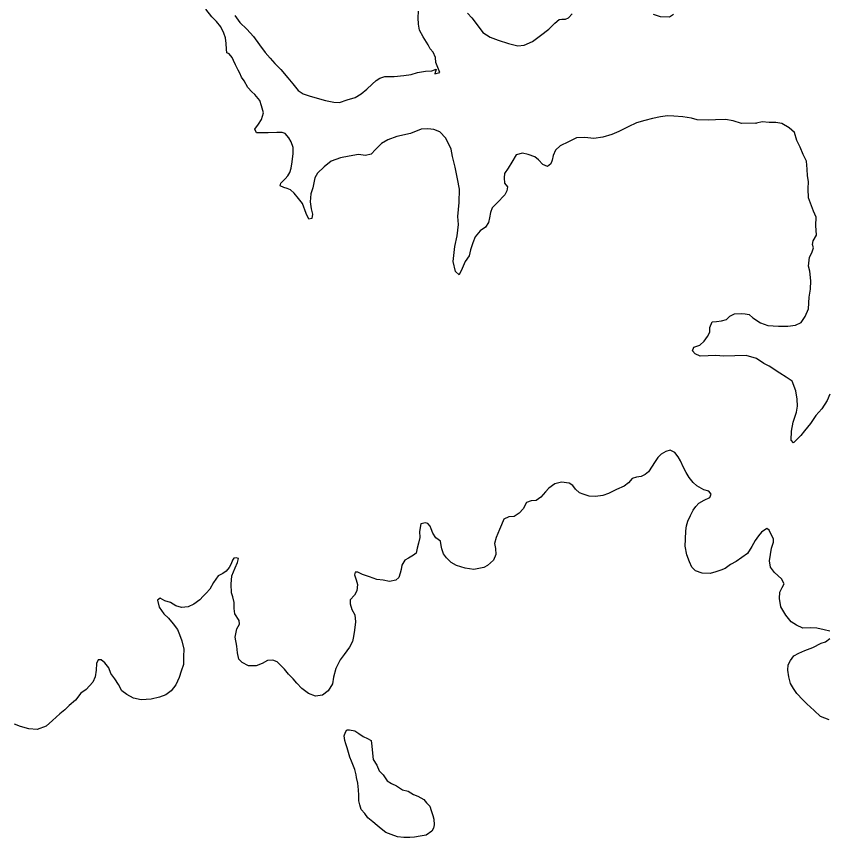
# Model space of a CAD drawing. Extents: x -939622 to -934245, y 1383184 to 1385301.
# Drawn here: x -935550.05 to -935540.64, y 1384291.29 to 1384300.79 of the extents above; entities that cross this region are included whole.
import ezdxf

# ---------------------------------------------------------------- set-up
doc = ezdxf.new("R2010")
doc.units = 0
doc.layers.add('9', color=7, linetype='Continuous')

msp = doc.modelspace()

# ---------------------------------------------------------------- linework, layer by layer
at = {"layer": '9'}
for points in [[(-935547.4822, 1384300.1727), (-935547.5127, 1384300.2324), (-935547.5372, 1384300.2832), (-935547.5496, 1384300.3191), (-935547.5859, 1384300.3608), (-935547.613, 1384300.3725), (-935547.6164, 1384300.4145), (-935547.6201, 1384300.4805), (-935547.6298, 1384300.5465), (-935547.6483, 1384300.6003), (-935547.6821, 1384300.675), (-935547.7306, 1384300.7346), (-935547.7881, 1384300.791), (-935547.8548, 1384300.8774)], [(-935545.1935, 1384300.2621), (-935545.1971, 1384300.3191), (-935545.2217, 1384300.3819), (-935545.258, 1384300.4175), (-935545.2825, 1384300.4653), (-935545.3403, 1384300.5578), (-935545.3801, 1384300.6355), (-935545.3928, 1384300.7044), (-935545.3966, 1384300.7794), (-935545.3944, 1384300.8545)], [(-935544.8255, 1384300.8333), (-935544.774, 1384300.7768), (-935544.7012, 1384300.6814), (-935544.6465, 1384300.6069), (-935544.5621, 1384300.5537), (-935544.469, 1384300.5187), (-935544.3489, 1384300.4809), (-935544.2408, 1384300.4519), (-935544.1691, 1384300.4617), (-935544.0707, 1384300.5017), (-935543.9817, 1384300.5717), (-935543.8837, 1384300.6477), (-935543.8156, 1384300.7175), (-935543.7652, 1384300.76), (-935543.7323, 1384300.7634), (-935543.6904, 1384300.7638), (-935543.6547, 1384300.7762), (-935543.6133, 1384300.8246)], [(-935547.5188, 1384300.8058), (-935547.4611, 1384300.7253), (-935547.3795, 1384300.6481), (-935547.3037, 1384300.5618), (-935547.2339, 1384300.4664), (-935547.1671, 1384300.3771), (-935547.1095, 1384300.3116), (-935547.055, 1384300.2491), (-935546.9854, 1384300.1778)], [(-935542.6764, 1384300.8192), (-935542.5953, 1384300.793), (-935542.4845, 1384300.7881), (-935542.44, 1384300.8216)], [(-935546.9854, 1384300.1778), (-935546.9049, 1384300.0839), (-935546.8474, 1384300.0124), (-935546.7869, 1384299.9348), (-935546.7268, 1384299.8963), (-935546.6577, 1384299.8728), (-935546.5677, 1384299.8465), (-935546.4717, 1384299.8202), (-935546.3728, 1384299.8), (-935546.3069, 1384299.7975), (-935546.2204, 1384299.8282), (-935546.1278, 1384299.856), (-935546.0563, 1384299.8986), (-935545.9909, 1384299.9531), (-935545.9285, 1384300.0106), (-935545.8839, 1384300.05), (-935545.8423, 1384300.0804), (-935545.7826, 1384300.0989), (-935545.6748, 1384300.0997), (-935545.5612, 1384300.1096), (-935545.4775, 1384300.1223), (-935545.4028, 1384300.1439), (-935545.3102, 1384300.1596), (-935545.2383, 1384300.1632), (-935545.1876, 1384300.1816), (-935545.2052, 1384300.1305), (-935545.1454, 1384300.1459), (-935545.1935, 1384300.2621)], [(-935546.9155, 1384298.8022), (-935546.9515, 1384298.8139), (-935546.9966, 1384298.8315), (-935546.9879, 1384298.8646), (-935546.9374, 1384298.9131), (-935546.9047, 1384298.9493), (-935546.8841, 1384298.9855), (-935546.8665, 1384299.0367), (-935546.8551, 1384299.1088), (-935546.844, 1384299.208), (-935546.8445, 1384299.277), (-935546.866, 1384299.3399), (-935546.8963, 1384299.3876), (-935546.9356, 1384299.4384), (-935546.9716, 1384299.4501), (-935547.0345, 1384299.4496), (-935547.1332, 1384299.4458), (-935547.214, 1384299.4451), (-935547.2679, 1384299.4477), (-935547.2892, 1384299.4896), (-935547.2478, 1384299.5469), (-935547.2093, 1384299.6013), (-935547.1889, 1384299.6765), (-935547.2105, 1384299.7573), (-935547.229, 1384299.8202), (-935547.2894, 1384299.8888), (-935547.3226, 1384299.9215), (-935547.3679, 1384299.9722), (-935547.4104, 1384300.0469), (-935547.4437, 1384300.0917), (-935547.462, 1384300.1365), (-935547.4822, 1384300.1727)], [(-935541.4861, 1384299.5567), (-935541.6507, 1384299.5524), (-935541.7498, 1384299.5846), (-935541.8367, 1384299.5989), (-935541.9534, 1384299.595), (-935542.0372, 1384299.5943), (-935542.1659, 1384299.5963), (-935542.2319, 1384299.6168), (-935542.3308, 1384299.631), (-935542.4356, 1384299.6392), (-935542.5105, 1384299.6416), (-935542.5912, 1384299.6319), (-935542.6808, 1384299.6132), (-935542.7704, 1384299.5885), (-935542.869, 1384299.5607), (-935542.9644, 1384299.5149), (-935543.0717, 1384299.46), (-935543.1552, 1384299.4263), (-935543.2597, 1384299.3955), (-935543.3614, 1384299.3797), (-935543.4662, 1384299.3909), (-935543.562, 1384299.3871), (-935543.6544, 1384299.3413), (-935543.7528, 1384299.2955), (-935543.8063, 1384299.2441), (-935543.8327, 1384299.1838), (-935543.8443, 1384299.1297), (-935543.8619, 1384299.0876), (-935543.8975, 1384299.0543), (-935543.9516, 1384299.0778), (-935544.0029, 1384299.1315), (-935544.0451, 1384299.1671), (-935544.1232, 1384299.1965), (-935544.1891, 1384299.211), (-935544.2608, 1384299.1894), (-935544.311, 1384299.108), (-935544.3553, 1384299.0356), (-935544.3967, 1384298.9753), (-935544.3993, 1384298.9242), (-935544.3958, 1384298.8612), (-935544.3626, 1384298.8194), (-935544.3682, 1384298.7744), (-935544.3948, 1384298.7291), (-935544.4808, 1384298.6354), (-935544.5402, 1384298.5779), (-935544.5607, 1384298.5237), (-935544.5722, 1384298.4606), (-935544.5808, 1384298.4095), (-935544.6162, 1384298.3552), (-935544.6788, 1384298.3127), (-935544.738, 1384298.2402), (-935544.7644, 1384298.1709), (-935544.7907, 1384298.0927), (-935544.8051, 1384298.0235), (-935544.8525, 1384297.9571), (-935544.8878, 1384297.8758), (-935544.9231, 1384297.8034), (-935544.9653, 1384297.8391), (-935544.9902, 1384297.956), (-935544.9736, 1384298.1302), (-935544.9447, 1384298.2535), (-935544.9278, 1384298.3827), (-935544.9375, 1384298.4787), (-935544.9208, 1384298.6409), (-935544.9161, 1384298.794), (-935544.941, 1384298.9139), (-935544.969, 1384299.0487), (-935544.9999, 1384299.1716), (-935545.0156, 1384299.2555), (-935545.0765, 1384299.3841), (-935545.1459, 1384299.4556), (-935545.215, 1384299.485), (-935545.2838, 1384299.4905), (-935545.3616, 1384299.4869), (-935545.484, 1384299.4379), (-935545.6423, 1384299.4036), (-935545.7498, 1384299.3667), (-935545.8213, 1384299.3241), (-935545.8925, 1384299.2545), (-935545.94, 1384299.2001), (-935546.0057, 1384299.1846), (-935546.0866, 1384299.196), (-935546.1942, 1384299.1771), (-935546.2958, 1384299.1553), (-935546.4033, 1384299.1184), (-935546.4865, 1384299.0517), (-935546.5638, 1384298.9791), (-935546.5933, 1384298.9248), (-935546.6163, 1384298.8106), (-935546.6397, 1384298.7383), (-935546.6479, 1384298.6452), (-935546.6353, 1384298.5643), (-935546.6198, 1384298.5044), (-935546.6284, 1384298.4533), (-935546.6643, 1384298.447), (-935546.6947, 1384298.5128), (-935546.7345, 1384298.6265), (-935546.7829, 1384298.6862), (-935546.8343, 1384298.7488), (-935546.8765, 1384298.7845), (-935546.9155, 1384298.8022)], [(-935541.4861, 1384299.5567), (-935541.4795, 1384299.558)], [(-935540.8165, 1384298.5384), (-935540.8532, 1384298.6312), (-935540.8776, 1384298.694), (-935540.8784, 1384298.7991), (-935540.8761, 1384298.8831), (-935540.8856, 1384298.9461), (-935540.8922, 1384299.0271), (-935540.899, 1384299.1171), (-935540.9385, 1384299.1948), (-935540.9721, 1384299.2786), (-935541.0116, 1384299.3563), (-935541.0363, 1384299.4492), (-935541.0996, 1384299.5027), (-935541.1838, 1384299.5531), (-935541.2527, 1384299.5645), (-935541.3306, 1384299.5669), (-935541.4114, 1384299.5723), (-935541.4795, 1384299.558)], [(-935540.6289, 1384296.4208), (-935540.6582, 1384296.3455), (-935540.7233, 1384296.2489), (-935540.7915, 1384296.1734), (-935540.8536, 1384296.0798), (-935540.9218, 1384295.9952), (-935540.9663, 1384295.9409), (-935541.0108, 1384295.8955), (-935541.0494, 1384295.8561), (-935541.0766, 1384295.8889), (-935541.0744, 1384295.991), (-935541.0543, 1384296.0962), (-935541.0163, 1384296.2106), (-935541.0049, 1384296.2827), (-935541.0056, 1384296.3638), (-935541.0213, 1384296.4597), (-935541.0641, 1384296.5704), (-935541.1363, 1384296.6179), (-935541.2085, 1384296.6623), (-935541.3319, 1384296.7424), (-935541.392, 1384296.7749), (-935541.4792, 1384296.8313), (-935541.5992, 1384296.8663), (-935541.7279, 1384296.8653), (-935541.8566, 1384296.8583), (-935541.9494, 1384296.8665), (-935542.0362, 1384296.8629), (-935542.132, 1384296.8591), (-935542.189, 1384296.8857), (-935542.2193, 1384296.9214), (-935542.2046, 1384296.9636), (-935542.136, 1384296.9881), (-935542.0855, 1384297.0336), (-935542.044, 1384297.0879), (-935542.0205, 1384297.1391), (-935542.0179, 1384297.1902), (-935541.9915, 1384297.2564), (-935541.9406, 1384297.2628), (-935541.8838, 1384297.2693), (-935541.8271, 1384297.2847), (-935541.7855, 1384297.3211), (-935541.7318, 1384297.3485), (-935541.6481, 1384297.3552), (-935541.6091, 1384297.3495), (-935541.5641, 1384297.3409), (-935541.5189, 1384297.3022), (-935541.4317, 1384297.2459), (-935541.3476, 1384297.2135), (-935541.2219, 1384297.2085), (-935541.1171, 1384297.2063), (-935541.0274, 1384297.2191), (-935540.9618, 1384297.2496), (-935540.9145, 1384297.319), (-935540.8763, 1384297.4094), (-935540.8684, 1384297.5415), (-935540.8541, 1384297.6346), (-935540.8489, 1384297.7307), (-935540.8618, 1384297.8447), (-935540.8742, 1384297.9016), (-935540.8631, 1384298.0068), (-935540.8366, 1384298.055), (-935540.8191, 1384298.1152), (-935540.8284, 1384298.1511), (-935540.8227, 1384298.1962), (-935540.7844, 1384298.2625), (-935540.7912, 1384298.3735), (-935540.786, 1384298.4696), (-935540.8165, 1384298.5384)], [(-935542.1809, 1384295.1208), (-935542.1452, 1384295.1571), (-935542.0857, 1384295.1936), (-935542.0201, 1384295.2241), (-935542.0024, 1384295.2633), (-935542.0296, 1384295.2961), (-935542.0866, 1384295.3106), (-935542.1678, 1384295.358), (-935542.213, 1384295.3967), (-935542.2584, 1384295.4563), (-935542.2918, 1384295.5131), (-935542.3222, 1384295.5699), (-935542.3587, 1384295.6476), (-935542.386, 1384295.6925), (-935542.4223, 1384295.7432), (-935542.4794, 1384295.7728), (-935542.5272, 1384295.7574), (-935542.5838, 1384295.7269), (-935542.6224, 1384295.6846), (-935542.6578, 1384295.6273), (-935542.6874, 1384295.585), (-935542.7288, 1384295.5216), (-935542.7675, 1384295.4883), (-935542.8122, 1384295.467), (-935542.869, 1384295.4605), (-935542.9167, 1384295.4421), (-935542.9613, 1384295.3937), (-935543.0118, 1384295.3543), (-935543.0983, 1384295.3146), (-935543.1907, 1384295.2688), (-935543.2564, 1384295.2473), (-935543.3431, 1384295.2346), (-935543.415, 1384295.237), (-935543.484, 1384295.2605), (-935543.529, 1384295.2782), (-935543.5742, 1384295.3198), (-935543.6045, 1384295.3616), (-935543.6496, 1384295.3883), (-935543.7365, 1384295.4026), (-935543.8142, 1384295.381), (-935543.8826, 1384295.3324), (-935543.9212, 1384295.2871), (-935543.9746, 1384295.2266)], [(-935543.9746, 1384295.2266), (-935544.0311, 1384295.1871), (-935544.088, 1384295.1837), (-935544.1417, 1384295.1652), (-935544.18, 1384295.0929), (-935544.2275, 1384295.0415), (-935544.2841, 1384295.005), (-935544.3469, 1384294.9985), (-935544.4035, 1384294.9711), (-935544.433, 1384294.9078), (-935544.4535, 1384294.8536), (-935544.4946, 1384294.7602), (-935544.512, 1384294.691), (-935544.4996, 1384294.6311), (-935544.499, 1384294.5621), (-935544.5254, 1384294.4958), (-935544.5938, 1384294.4353), (-935544.6355, 1384294.4109), (-935544.752, 1384294.389), (-935544.8509, 1384294.4032), (-935544.953, 1384294.4354), (-935545.0131, 1384294.471), (-935545.0704, 1384294.5245), (-935545.1037, 1384294.5723), (-935545.1221, 1384294.6292), (-935545.1284, 1384294.6681), (-935545.1378, 1384294.7161), (-935545.192, 1384294.7547), (-935545.2253, 1384294.8084), (-935545.2467, 1384294.8623), (-935545.2589, 1384294.8922), (-935545.2831, 1384294.9221), (-935545.3101, 1384294.9308), (-935545.3639, 1384294.9184), (-935545.3811, 1384294.8282), (-935545.3776, 1384294.7592), (-935545.392, 1384294.6961), (-935545.4065, 1384294.6359), (-935545.421, 1384294.5788), (-935545.4508, 1384294.5545), (-935545.5074, 1384294.5211), (-935545.5521, 1384294.4967), (-935545.5875, 1384294.4394), (-935545.5931, 1384294.3913), (-935545.6047, 1384294.3462), (-935545.6193, 1384294.298), (-935545.655, 1384294.2678), (-935545.7297, 1384294.2491), (-935545.8016, 1384294.2666), (-935545.8765, 1384294.275), (-935545.9606, 1384294.3043), (-935546.0416, 1384294.3307), (-935546.0957, 1384294.3573), (-935546.1256, 1384294.3571), (-935546.1344, 1384294.327), (-935546.1159, 1384294.2701), (-935546.1005, 1384294.2162), (-935546.1059, 1384294.1441), (-935546.1355, 1384294.0928), (-935546.1829, 1384294.0384), (-935546.1825, 1384293.9904), (-935546.1641, 1384293.9275), (-935546.1306, 1384293.8648), (-935546.121, 1384293.7838), (-935546.1322, 1384293.6877), (-935546.1466, 1384293.6155), (-935546.1581, 1384293.5554), (-935546.1905, 1384293.4891), (-935546.2527, 1384293.4045), (-935546.3001, 1384293.3441), (-935546.3502, 1384293.2447), (-935546.3763, 1384293.1424), (-935546.3906, 1384293.0643), (-935546.4378, 1384292.9829), (-935546.5063, 1384292.9343), (-935546.587, 1384292.9246), (-935546.6681, 1384292.954), (-935546.7434, 1384293.0134), (-935546.8037, 1384293.073), (-935546.843, 1384293.1237), (-935546.8973, 1384293.1773), (-935546.9457, 1384293.237), (-935546.994, 1384293.2876), (-935547.0302, 1384293.3203), (-935547.0782, 1384293.341), (-935547.1411, 1384293.3375), (-935547.2036, 1384293.3009), (-935547.2723, 1384293.2734), (-935547.3621, 1384293.2757), (-935547.4342, 1384293.3111), (-935547.4734, 1384293.3528), (-935547.489, 1384293.4247), (-935547.4986, 1384293.5027), (-935547.5144, 1384293.6046), (-935547.4972, 1384293.7008), (-935547.4677, 1384293.7581), (-935547.468, 1384293.8001), (-935547.5195, 1384293.8777), (-935547.529, 1384293.9377), (-935547.5296, 1384294.0067), (-935547.5421, 1384294.0727)], [(-935540.6278, 1384293.6743), (-935540.6938, 1384293.6918), (-935540.7778, 1384293.7092), (-935540.8496, 1384293.7146), (-935540.9424, 1384293.7108), (-935541.0145, 1384293.7433), (-935541.0747, 1384293.7848), (-935541.1381, 1384293.8594), (-935541.1958, 1384293.958), (-935541.2115, 1384294.0539), (-935541.2061, 1384294.126), (-935541.1796, 1384294.1802), (-935541.159, 1384294.2224), (-935541.1894, 1384294.2822), (-935541.2678, 1384294.3566), (-935541.3162, 1384294.4163), (-935541.3258, 1384294.4882), (-935541.3174, 1384294.5633), (-935541.303, 1384294.6385), (-935541.2826, 1384294.7077), (-935541.2829, 1384294.7437), (-935541.3073, 1384294.7945), (-935541.3316, 1384294.8454), (-935541.3587, 1384294.8662), (-935541.4212, 1384294.8236), (-935541.4568, 1384294.7813), (-935541.4953, 1384294.724), (-935541.5306, 1384294.6577), (-935541.5809, 1384294.5762), (-935541.6493, 1384294.5277), (-935541.7148, 1384294.4821), (-935541.7774, 1384294.4456), (-935541.8399, 1384294.4031), (-935541.8906, 1384294.3817), (-935541.9503, 1384294.3632), (-935542.013, 1384294.3447), (-935542.1058, 1384294.347), (-935542.1838, 1384294.3734), (-935542.2261, 1384294.418), (-935542.2535, 1384294.4779), (-935542.2841, 1384294.5587), (-935542.3029, 1384294.6606), (-935542.3005, 1384294.7416), (-935542.2953, 1384294.8377), (-935542.2898, 1384294.8948), (-935542.2723, 1384294.949), (-935542.2429, 1384295.0152), (-935542.2135, 1384295.0785), (-935542.1809, 1384295.1208)], [(-935547.5421, 1384294.0727), (-935547.5604, 1384294.1176), (-935547.5612, 1384294.2196), (-935547.553, 1384294.3157), (-935547.5178, 1384294.409), (-935547.4884, 1384294.4723), (-935547.4768, 1384294.5174), (-935547.5038, 1384294.5262), (-935547.5307, 1384294.52), (-935547.5455, 1384294.4959), (-935547.5631, 1384294.4537), (-935547.5867, 1384294.4145), (-935547.6193, 1384294.3692), (-935547.6609, 1384294.3419), (-935547.7146, 1384294.3144), (-935547.7679, 1384294.239), (-935547.8092, 1384294.1636), (-935547.8537, 1384294.1152), (-935547.8863, 1384294.0789), (-935547.9249, 1384294.0366), (-935547.9963, 1384293.988), (-935548.0589, 1384293.9575), (-935548.1367, 1384293.9479), (-935548.2027, 1384293.9684), (-935548.2659, 1384294.0069), (-935548.3289, 1384294.0274), (-935548.386, 1384294.057), (-935548.4157, 1384294.0357), (-935548.3971, 1384293.9548), (-935548.3426, 1384293.8772), (-935548.2884, 1384293.8266), (-935548.234, 1384293.761), (-935548.1825, 1384293.6954), (-935548.1611, 1384293.6355), (-935548.1336, 1384293.5637), (-935548.1119, 1384293.4678), (-935548.1142, 1384293.3838), (-935548.1164, 1384293.2907), (-935548.1428, 1384293.2124), (-935548.1661, 1384293.1372), (-935548.2043, 1384293.0529), (-935548.2576, 1384292.9834), (-935548.3201, 1384292.9379), (-935548.3918, 1384292.9103), (-935548.4903, 1384292.8885), (-935548.604, 1384292.8786), (-935548.694, 1384292.8989), (-935548.7691, 1384292.9403), (-935548.8293, 1384292.9849), (-935548.8689, 1384293.0596), (-935548.9113, 1384293.1223), (-935548.9567, 1384293.185), (-935548.9781, 1384293.2508), (-935549.0265, 1384293.3075), (-935549.0687, 1384293.3432), (-935549.1046, 1384293.3429), (-935549.1222, 1384293.3007), (-935549.1246, 1384293.2257), (-935549.1359, 1384293.1475), (-935549.1654, 1384293.0843), (-935549.2425, 1384292.9996), (-935549.305, 1384292.9571), (-935549.3672, 1384292.8755), (-935549.4386, 1384292.8149), (-935549.489, 1384292.7635), (-935549.5455, 1384292.718), (-935549.6317, 1384292.6393), (-935549.706, 1384292.5757), (-935549.8105, 1384292.5358), (-935549.9063, 1384292.5441), (-935550.0023, 1384292.5703), (-935550.0714, 1384292.5968)], [(-935540.6346, 1384292.6477), (-935540.7366, 1384292.6859), (-935540.812, 1384292.7574), (-935540.8935, 1384292.8348), (-935540.9417, 1384292.8794), (-935541.0111, 1384292.9539), (-935541.0505, 1384293.0106), (-935541.0839, 1384293.0704), (-935541.1025, 1384293.1483), (-935541.1151, 1384293.2232), (-935541.1096, 1384293.2863), (-935541.086, 1384293.3345), (-935541.0476, 1384293.3888), (-935540.988, 1384293.4223), (-935540.9193, 1384293.4499), (-935540.8269, 1384293.4866), (-935540.7285, 1384293.5355), (-935540.6777, 1384293.5539), (-935540.6301, 1384293.5903)], [(-935546.2247, 1384292.5313), (-935546.1918, 1384292.5316), (-935546.1288, 1384292.5201), (-935546.0837, 1384292.4904), (-935546.0355, 1384292.4548), (-935545.9845, 1384292.4312), (-935545.9424, 1384292.4105), (-935545.9329, 1384292.3445), (-935545.9262, 1384292.2635), (-935545.9167, 1384292.1886), (-935545.8772, 1384292.1228), (-935545.8468, 1384292.057), (-935545.8015, 1384292.0124), (-935545.7561, 1384291.9437), (-935545.7049, 1384291.9111), (-935545.6478, 1384291.8845), (-935545.5786, 1384291.8401), (-935545.5127, 1384291.8226), (-935545.4495, 1384291.7841), (-935545.4014, 1384291.7634), (-935545.3323, 1384291.728), (-935545.2991, 1384291.6892), (-935545.2598, 1384291.6475), (-935545.2445, 1384291.5996), (-935545.226, 1384291.5397), (-935545.2167, 1384291.4977), (-935545.2132, 1384291.4347), (-935545.2189, 1384291.3957), (-935545.2396, 1384291.3595), (-935545.305, 1384291.3139), (-935545.3738, 1384291.3014), (-935545.4396, 1384291.2919), (-935545.4934, 1384291.2854), (-935545.5622, 1384291.2879), (-935545.6371, 1384291.2933), (-935545.7092, 1384291.3197), (-935545.7722, 1384291.3433), (-935545.8264, 1384291.3879), (-935545.8716, 1384291.4235), (-935545.9229, 1384291.4681), (-935545.9801, 1384291.5127), (-935546.0134, 1384291.5635), (-935546.0557, 1384291.6112), (-935546.0741, 1384291.665), (-935546.0834, 1384291.71), (-935546.084, 1384291.776), (-935546.0875, 1384291.839), (-935546.0971, 1384291.917), (-935546.1095, 1384291.9799), (-935546.1158, 1384292.0129), (-935546.1312, 1384292.0728), (-935546.1679, 1384292.1686), (-935546.1893, 1384292.2164), (-935546.2017, 1384292.2703), (-935546.2201, 1384292.3242), (-935546.2354, 1384292.3721), (-935546.2477, 1384292.4111), (-935546.2541, 1384292.462), (-935546.2395, 1384292.5072)], [(-935546.2395, 1384292.5072), (-935546.2247, 1384292.5313)]]:
    msp.add_lwpolyline(points, dxfattribs=at)

doc.saveas('drawing.dxf')
